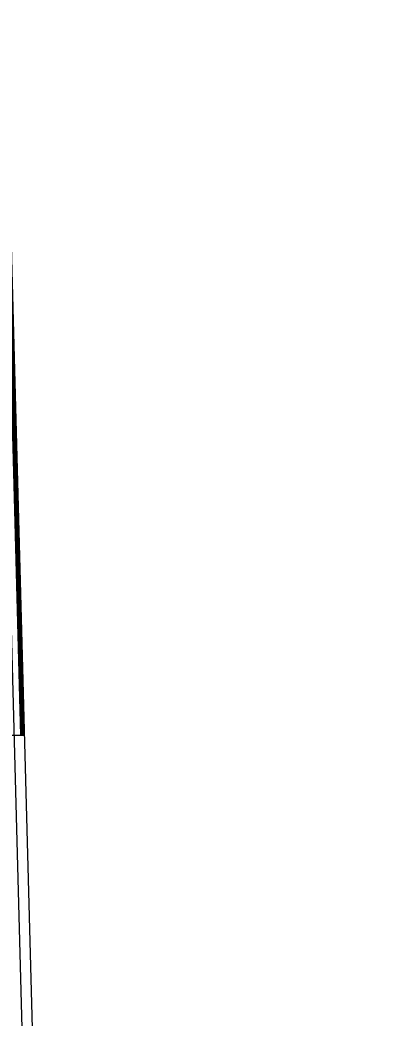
# Model space of a CAD drawing. Extents: x 1929624 to 1935547, y 596315 to 605721.
# Drawn here: x 1931357.22 to 1931359.23, y 596748.28 to 596753.81 of the extents above; entities that cross this region are included whole.
import ezdxf

# ---------------------------------------------------------------- set-up
doc = ezdxf.new("R2010")
doc.units = 0
doc.layers.add('Default', color=7, linetype='Continuous')

msp = doc.modelspace()

# ---------------------------------------------------------------- linework, layer by layer
at = {"layer": 'Default'}
for p, q in [((1931353.1998, 596900.4695), (1931357.4912, 596740.6068)), ((1931359.2321, 596673.6839), (1931355.2894, 596820.5582)), ((1931357.1557, 596752.3455), (1931357.2228, 596749.8464)), ((1931357.2286, 596749.8466), (1931357.1615, 596752.3457)), ((1931357.1657, 596752.3458), (1931357.2328, 596749.8467)), ((1931357.2386, 596749.8468), (1931357.1715, 596752.3459)), ((1931357.1757, 596752.346), (1931357.2428, 596749.8469)), ((1931357.2432, 596749.8469), (1931357.1761, 596752.346)), ((1931357.1761, 596752.346), (1931357.2432, 596749.8469)), ((1931339.8644, 596749.3804), (1931357.2432, 596749.8469)), ((1931357.2432, 596749.8469), (1931339.8644, 596749.3804))]:
    msp.add_line(p, q, dxfattribs=at)

doc.saveas('drawing.dxf')
